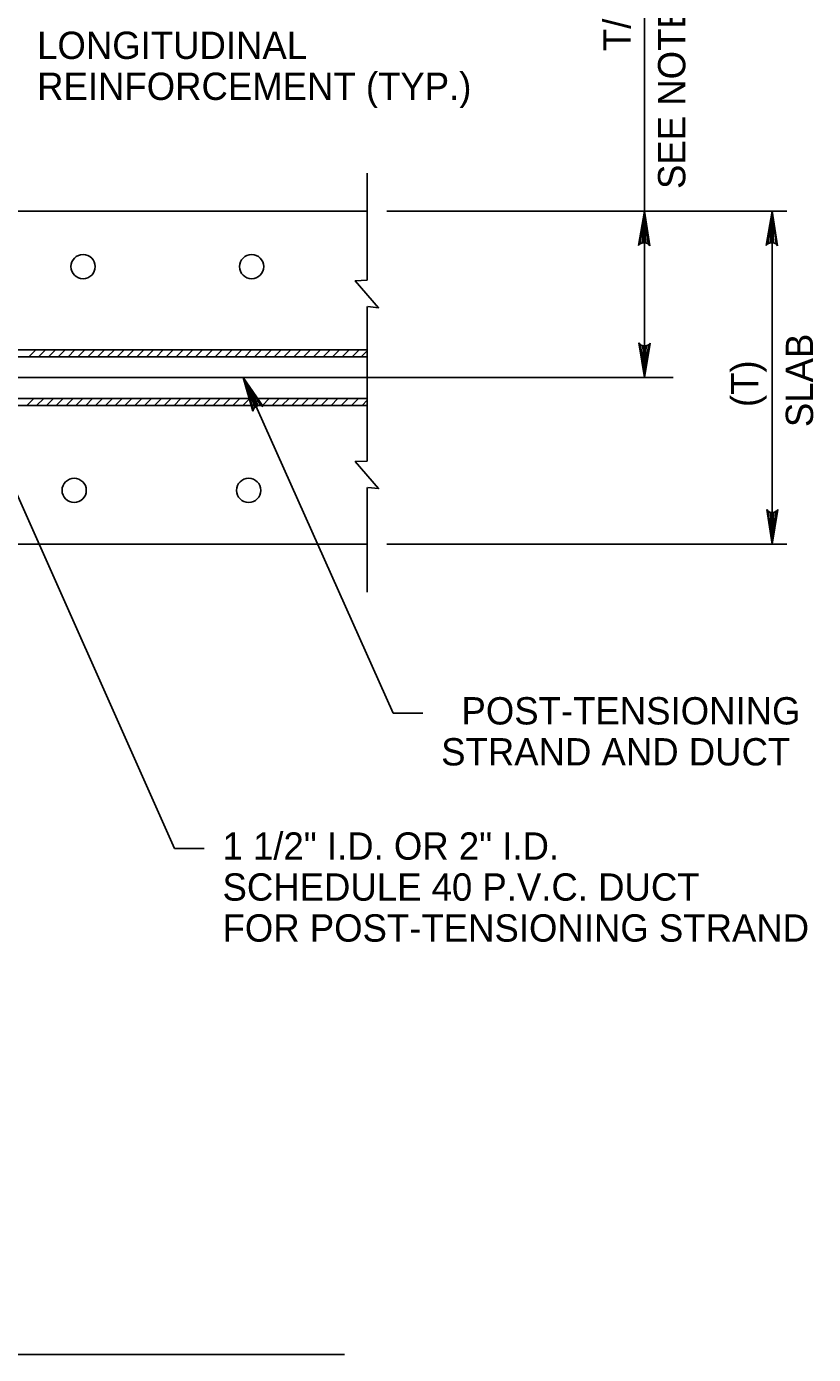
# Model space of a CAD drawing. Extents: x 641328 to 643024, y 298283 to 300065.
# Drawn here: x 642463.8 to 642550.2, y 299255.2 to 299401.1 of the extents above; entities that cross this region are included whole.
import ezdxf

# ---------------------------------------------------------------- set-up
doc = ezdxf.new("R2010")
doc.units = 0
doc.layers.add('2', color=7, linetype='Continuous')

msp = doc.modelspace()

# ---------------------------------------------------------------- linework, layer by layer
at = {"layer": '2'}
for p, q in [((642531.66, 299380.8), (642531.66, 299423.08)), ((642501.23, 299373.21), (642501.23, 299384.97)), ((642425.78, 299380.8), (642501.23, 299380.8)), ((642503.39, 299380.8), (642547.31, 299380.8)), ((642531.66, 299380.8), (642531.03, 299377.01)), ((642531.21, 299377.2), (642531.66, 299380.8)), ((642531.66, 299380.8), (642531.47, 299377.33)), ((642531.66, 299380.8), (642531.65, 299377.33)), ((642531.66, 299362.52), (642531.66, 299380.8)), ((642531.83, 299377.33), (642531.66, 299380.8)), ((642531.66, 299380.8), (642532.09, 299377.19)), ((642532.25, 299377), (642531.66, 299380.8)), ((642545.69, 299380.8), (642545.05, 299377.01)), ((642545.23, 299377.2), (642545.69, 299380.8)), ((642545.69, 299380.8), (642545.49, 299377.33)), ((642545.69, 299380.8), (642545.67, 299377.33)), ((642545.69, 299344.23), (642545.69, 299380.8)), ((642545.85, 299377.33), (642545.69, 299380.8)), ((642545.69, 299380.8), (642546.12, 299377.19)), ((642546.28, 299377), (642545.69, 299380.8)), ((642531.03, 299377.01), (642531.21, 299377.2)), ((642531.47, 299377.33), (642531.21, 299377.2)), ((642531.83, 299377.33), (642531.47, 299377.33)), ((642532.09, 299377.19), (642531.83, 299377.33)), ((642532.09, 299377.19), (642532.25, 299377)), ((642545.05, 299377.01), (642545.23, 299377.2)), ((642545.49, 299377.33), (642545.23, 299377.2)), ((642545.85, 299377.33), (642545.49, 299377.33)), ((642546.12, 299377.19), (642545.85, 299377.33)), ((642546.12, 299377.19), (642546.28, 299377)), ((642501.23, 299353.33), (642501.23, 299370.32)), ((642424.63, 299365.56), (642501.23, 299365.56)), ((642464.07, 299364.8), (642464.83, 299365.56)), ((642465.15, 299364.8), (642465.91, 299365.56)), ((642466.23, 299364.8), (642466.99, 299365.56)), ((642467.31, 299364.8), (642468.07, 299365.56)), ((642468.38, 299364.8), (642469.14, 299365.56)), ((642469.46, 299364.8), (642470.22, 299365.56)), ((642470.54, 299364.8), (642471.3, 299365.56)), ((642471.62, 299364.8), (642472.38, 299365.56)), ((642472.69, 299364.8), (642473.46, 299365.56)), ((642473.77, 299364.8), (642474.53, 299365.56)), ((642474.85, 299364.8), (642475.61, 299365.56)), ((642475.93, 299364.8), (642476.69, 299365.56)), ((642477, 299364.8), (642477.77, 299365.56)), ((642478.08, 299364.8), (642478.84, 299365.56)), ((642479.16, 299364.8), (642479.92, 299365.56)), ((642480.24, 299364.8), (642481, 299365.56)), ((642481.31, 299364.8), (642482.08, 299365.56)), ((642482.39, 299364.8), (642483.15, 299365.56)), ((642483.47, 299364.8), (642484.23, 299365.56)), ((642484.55, 299364.8), (642485.31, 299365.56)), ((642485.62, 299364.8), (642486.39, 299365.56)), ((642486.7, 299364.8), (642487.46, 299365.56)), ((642487.78, 299364.8), (642488.54, 299365.56)), ((642488.86, 299364.8), (642489.62, 299365.56)), ((642489.94, 299364.8), (642490.7, 299365.56)), ((642491.01, 299364.8), (642491.77, 299365.56)), ((642492.09, 299364.8), (642492.85, 299365.56)), ((642493.17, 299364.8), (642493.93, 299365.56)), ((642494.25, 299364.8), (642495.01, 299365.56)), ((642495.32, 299364.8), (642496.05, 299365.52)), ((642496.39, 299364.8), (642497.11, 299365.52)), ((642497.42, 299364.8), (642498.14, 299365.52)), ((642498.49, 299364.8), (642499.21, 299365.52)), ((642499.58, 299364.8), (642500.3, 299365.52)), ((642500.57, 299364.8), (642501.23, 299365.46)), ((642531.23, 299366.12), (642531.07, 299366.32)), ((642531.07, 299366.32), (642531.66, 299362.52)), ((642531.23, 299366.12), (642531.5, 299365.99)), ((642531.66, 299362.52), (642531.23, 299366.12)), ((642531.5, 299365.99), (642531.66, 299362.52)), ((642531.5, 299365.99), (642531.86, 299365.99)), ((642531.66, 299362.52), (642532.3, 299366.31)), ((642532.12, 299366.11), (642531.66, 299362.52)), ((642531.66, 299362.52), (642531.86, 299365.99)), ((642531.66, 299362.52), (642531.68, 299365.99)), ((642531.86, 299365.99), (642532.12, 299366.11)), ((642532.3, 299366.31), (642532.12, 299366.11)), ((642424.63, 299364.8), (642501.23, 299364.8)), ((642229.14, 299362.52), (642534.83, 299362.52)), ((642487.62, 299362.52), (642504.09, 299325.65)), ((642488.93, 299359.29), (642487.62, 299362.52)), ((642487.62, 299362.52), (642488.74, 299359.06)), ((642488.68, 299358.82), (642487.62, 299362.52)), ((642487.62, 299362.52), (642489.26, 299359.45)), ((642489.55, 299359.44), (642487.62, 299362.52)), ((642487.62, 299362.52), (642489.79, 299359.34)), ((642487.62, 299362.52), (642489.09, 299359.37)), ((642424.63, 299360.23), (642501.23, 299360.23)), ((642424.63, 299359.47), (642501.23, 299359.47)), ((642458.41, 299359.47), (642480.08, 299310.79)), ((642463.86, 299359.47), (642464.62, 299360.23)), ((642464.93, 299359.47), (642465.7, 299360.23)), ((642466.01, 299359.47), (642466.77, 299360.23)), ((642467.09, 299359.47), (642467.85, 299360.23)), ((642468.17, 299359.47), (642468.93, 299360.23)), ((642469.24, 299359.47), (642470.01, 299360.23)), ((642470.32, 299359.47), (642471.08, 299360.23)), ((642471.4, 299359.47), (642472.16, 299360.23)), ((642472.48, 299359.47), (642473.24, 299360.23)), ((642473.55, 299359.47), (642474.32, 299360.23)), ((642474.63, 299359.47), (642475.39, 299360.23)), ((642475.71, 299359.47), (642476.47, 299360.23)), ((642476.79, 299359.47), (642477.55, 299360.23)), ((642477.86, 299359.47), (642478.63, 299360.23)), ((642478.94, 299359.47), (642479.7, 299360.23)), ((642480.02, 299359.47), (642480.78, 299360.23)), ((642481.1, 299359.47), (642481.86, 299360.23)), ((642482.18, 299359.47), (642482.94, 299360.23)), ((642483.25, 299359.47), (642484.01, 299360.23)), ((642484.33, 299359.47), (642485.09, 299360.23)), ((642485.41, 299359.47), (642486.17, 299360.23)), ((642486.49, 299359.47), (642487.25, 299360.23)), ((642487.56, 299359.47), (642488.33, 299360.23)), ((642488.64, 299359.47), (642489.4, 299360.23)), ((642488.74, 299359.06), (642488.93, 299359.29)), ((642488.93, 299359.29), (642489.26, 299359.45)), ((642489.26, 299359.45), (642489.55, 299359.44)), ((642489.79, 299359.34), (642489.55, 299359.44)), ((642489.72, 299359.47), (642490.48, 299360.23)), ((642490.8, 299359.47), (642491.56, 299360.23)), ((642491.87, 299359.47), (642492.64, 299360.23)), ((642492.95, 299359.47), (642493.71, 299360.23)), ((642494.03, 299359.47), (642494.79, 299360.23)), ((642495.11, 299359.47), (642495.87, 299360.23)), ((642496.18, 299359.47), (642496.95, 299360.23)), ((642497.26, 299359.47), (642498.02, 299360.23)), ((642498.36, 299359.47), (642499.12, 299360.23)), ((642499.5, 299359.47), (642500.26, 299360.23)), ((642500.66, 299359.47), (642501.23, 299360.04)), ((642488.74, 299359.06), (642488.68, 299358.82)), ((642501.23, 299338.96), (642501.23, 299350.44)), ((642545.26, 299347.84), (642545.1, 299348.03)), ((642545.1, 299348.03), (642545.69, 299344.23)), ((642545.26, 299347.84), (642545.52, 299347.7)), ((642545.69, 299344.23), (642545.26, 299347.84)), ((642545.52, 299347.7), (642545.69, 299344.23)), ((642545.52, 299347.7), (642545.88, 299347.7)), ((642545.69, 299344.23), (642546.32, 299348.02)), ((642546.14, 299347.83), (642545.69, 299344.23)), ((642545.69, 299344.23), (642545.88, 299347.7)), ((642545.69, 299344.23), (642545.7, 299347.7)), ((642545.88, 299347.7), (642546.14, 299347.83)), ((642546.32, 299348.02), (642546.14, 299347.83)), ((642424.63, 299344.23), (642501.23, 299344.23)), ((642503.39, 299344.23), (642547.31, 299344.23)), ((642504.09, 299325.65), (642507.32, 299325.65)), ((642480.08, 299310.79), (642483.32, 299310.79)), ((642305.68, 299255.23), (642498.75, 299255.23))]:
    msp.add_line(p, q, dxfattribs=at)
for points in [[(642501.31, 299370.31), (642502.47, 299370.19), (642499.92, 299373.16), (642501.23, 299373.21)], [(642501.31, 299350.43), (642502.47, 299350.32), (642499.92, 299353.29), (642501.23, 299353.33)]]:
    msp.add_lwpolyline(points, dxfattribs=at)
for centre in [(642470.03, 299374.71), (642488.53, 299374.71), (642469.05, 299350.13), (642488.21, 299350.13)]:
    msp.add_circle(centre, 1.33, dxfattribs=at)

# ---------------------------------------------------------------- texts
for s, p in [('SEE NOTE 16.h', (642536.16, 299383.23)), ('T/2', (642530.16, 299398.37)), ('SLAB', (642550.19, 299357.08)), ('(T)', (642544.19, 299359.28))]:
    msp.add_text(s, height=3, rotation=90, dxfattribs=at).set_placement(p)
for s, p in [('LONGITUDINAL ', (642464.98, 299397.51)), ('REINFORCEMENT (TYP.)', (642464.98, 299393.01)), ('  POST-TENSIONING', (642509.35, 299324.42)), ('STRAND AND DUCT', (642509.35, 299319.92)), ('1 1/2" I.D. OR 2" I.D.', (642485.34, 299309.57)), ('SCHEDULE 40 P.V.C. DUCT ', (642485.34, 299305.07)), ('FOR POST-TENSIONING STRAND', (642485.34, 299300.57))]:
    msp.add_text(s, height=3, dxfattribs=at).set_placement(p)

doc.saveas('drawing.dxf')
